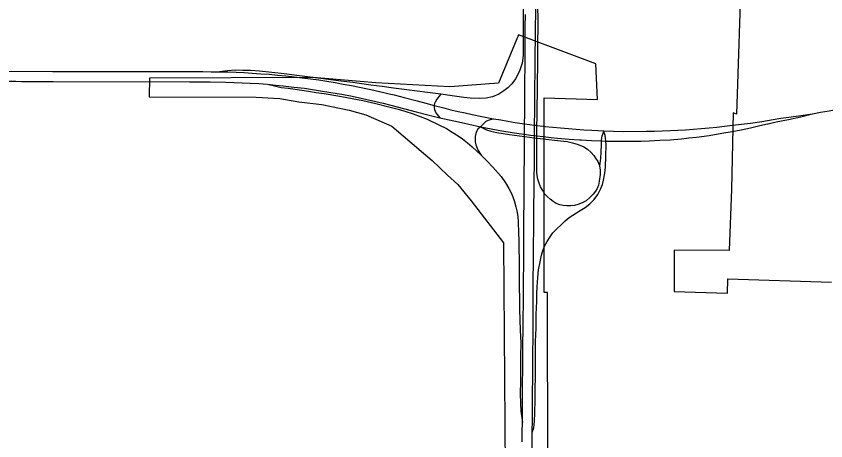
# Model space of a CAD drawing. Extents: x 0 to 34, y 0 to 22.
# Drawn here: x 5.4253 to 5.5205, y 19.7862 to 19.8361 of the extents above; entities that cross this region are included whole.
import ezdxf

# ---------------------------------------------------------------- set-up
doc = ezdxf.new("R2010")
doc.units = 0
for name, color, linetype in [('GM_X_Corporation', 7, 'Continuous'), ('GM_X_Interchange_Ramps', 7, 'Continuous'), ('GM_X_Interstate_Route', 7, 'Continuous'), ('GM_X_US_Route', 7, 'Continuous')]:
    doc.layers.add(name, color=color, linetype=linetype)

msp = doc.modelspace()

# ---------------------------------------------------------------- linework, layer by layer
at = {"layer": 'GM_X_Corporation'}
for points in [[(5.484733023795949, 19.911613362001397), (5.484277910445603, 19.8713740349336), (5.490137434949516, 19.87103705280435), (5.49079083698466, 19.867491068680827), (5.490336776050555, 19.867453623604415), (5.492261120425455, 19.862077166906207), (5.510400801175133, 19.85030591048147), (5.51024417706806, 19.84269712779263), (5.5106070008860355, 19.842442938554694), (5.510015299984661, 19.82458170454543), (5.509608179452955, 19.824749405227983), (5.509448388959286, 19.815757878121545), (5.509174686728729, 19.808554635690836), (5.502702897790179, 19.80859682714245), (5.502707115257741, 19.803721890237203), (5.5089742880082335, 19.80351885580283), (5.509010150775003, 19.805196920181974), (5.521206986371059, 19.80480139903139)], [(5.487851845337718, 19.782524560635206), (5.487811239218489, 19.803590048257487), (5.487409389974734, 19.803590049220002), (5.487386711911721, 19.826528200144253), (5.493664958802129, 19.826331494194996), (5.493477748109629, 19.830508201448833), (5.484383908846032, 19.833936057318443), (5.482041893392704, 19.828219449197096), (5.476298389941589, 19.82779281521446), (5.467609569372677, 19.82826585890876), (5.4602454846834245, 19.828903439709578), (5.44101416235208, 19.828813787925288), (5.440977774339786, 19.82663525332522), (5.453529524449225, 19.826580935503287), (5.456329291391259, 19.82642694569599), (5.458562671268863, 19.82602984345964), (5.461273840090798, 19.82571237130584), (5.464464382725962, 19.825076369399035), (5.4664404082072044, 19.824514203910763), (5.469473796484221, 19.82315993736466), (5.473214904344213, 19.819997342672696), (5.474222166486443, 19.819135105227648), (5.476020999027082, 19.817410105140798), (5.4772439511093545, 19.816331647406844), (5.478827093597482, 19.81439095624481), (5.482632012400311, 19.809456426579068), (5.482957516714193, 19.76146178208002)]]:
    msp.add_lwpolyline(points, dxfattribs=at)
at = {"layer": 'GM_X_Interchange_Ramps'}
msp.add_line((5.475241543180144, 19.82692196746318), (5.475076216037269, 19.826712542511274), dxfattribs=at)
for points in [[(5.485221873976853, 19.840261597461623), (5.485076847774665, 19.839649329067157), (5.484981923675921, 19.838925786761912), (5.484937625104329, 19.837356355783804), (5.48494237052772, 19.835606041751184), (5.484922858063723, 19.83488988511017), (5.484952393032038, 19.833319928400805), (5.4849376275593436, 19.83239756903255), (5.48492285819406, 19.831475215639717), (5.484835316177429, 19.830606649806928), (5.484542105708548, 19.829780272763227), (5.484259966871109, 19.829183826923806), (5.484018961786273, 19.828754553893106), (5.4836107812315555, 19.82816865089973), (5.483139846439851, 19.82768717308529), (5.482679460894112, 19.827331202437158), (5.482067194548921, 19.826945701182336)], [(5.486616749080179, 19.826989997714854), (5.486630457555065, 19.82857208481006), (5.486644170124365, 19.830154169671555), (5.486658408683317, 19.831736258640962), (5.4866715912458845, 19.833210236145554), (5.486684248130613, 19.834684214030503), (5.4867011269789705, 19.835937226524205), (5.486649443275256, 19.837062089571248), (5.486556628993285, 19.83779828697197), (5.486430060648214, 19.838372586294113)], [(5.467033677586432, 19.828014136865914), (5.465966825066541, 19.828153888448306), (5.464899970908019, 19.8282941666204), (5.463481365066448, 19.82847241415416), (5.462062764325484, 19.828650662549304), (5.461143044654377, 19.82877090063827), (5.460222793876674, 19.8288906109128), (5.458653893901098, 19.829095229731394), (5.457748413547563, 19.829213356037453), (5.456842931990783, 19.82933096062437), (5.45539268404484, 19.82948758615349), (5.453942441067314, 19.82964421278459), (5.452856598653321, 19.829722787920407), (5.451967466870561, 19.829742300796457), (5.4510778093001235, 19.829761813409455), (5.450160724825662, 19.82967110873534), (5.449243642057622, 19.829579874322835)], [(5.454889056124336, 19.828107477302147), (5.45567799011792, 19.827922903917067), (5.456466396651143, 19.827738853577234), (5.457290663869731, 19.827634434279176), (5.458114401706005, 19.82753001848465), (5.459678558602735, 19.827292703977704), (5.460597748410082, 19.827153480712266), (5.46151694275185, 19.827014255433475)], [(5.475241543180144, 19.82692196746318), (5.473673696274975, 19.827133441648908), (5.472473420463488, 19.82729534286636), (5.471273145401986, 19.827457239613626), (5.469704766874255, 19.82766344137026), (5.4683689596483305, 19.82783904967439), (5.467033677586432, 19.828014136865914)], [(5.46151694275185, 19.827014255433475), (5.462000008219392, 19.82694095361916), (5.463556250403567, 19.82665670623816), (5.46481928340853, 19.826425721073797), (5.466081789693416, 19.826195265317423), (5.467613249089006, 19.825826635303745), (5.46914418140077, 19.82545801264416), (5.4703829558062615, 19.825121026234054), (5.47102844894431, 19.82492273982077), (5.471990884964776, 19.824618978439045), (5.472807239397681, 19.824315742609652), (5.47363414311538, 19.82398087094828), (5.475015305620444, 19.823342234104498), (5.475915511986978, 19.822881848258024), (5.47657471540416, 19.822484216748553), (5.477286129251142, 19.822023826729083), (5.4778198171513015, 19.82166785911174), (5.478395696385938, 19.821207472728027), (5.478929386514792, 19.820757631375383), (5.48000731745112, 19.81976355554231), (5.480687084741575, 19.819056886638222), (5.481367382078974, 19.818350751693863), (5.4823514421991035, 19.817241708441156), (5.48286403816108, 19.816519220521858), (5.483251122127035, 19.81586001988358), (5.483585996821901, 19.815190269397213), (5.483879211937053, 19.814416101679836), (5.48407802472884, 19.813694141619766), (5.484203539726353, 19.813202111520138), (5.484297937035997, 19.812563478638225), (5.484350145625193, 19.81190427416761), (5.484402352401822, 19.81057532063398), (5.484418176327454, 19.809748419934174), (5.484433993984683, 19.80892204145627), (5.484449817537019, 19.807339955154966), (5.4844656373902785, 19.805757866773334), (5.484481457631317, 19.80417578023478), (5.48449411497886, 19.80289640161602), (5.48450677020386, 19.80161754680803), (5.484548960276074, 19.800403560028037), (5.484590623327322, 19.799158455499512), (5.484644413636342, 19.797701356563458), (5.48463123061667, 19.79611926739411), (5.48461751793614, 19.794537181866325), (5.484605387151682, 19.793128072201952), (5.484593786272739, 19.791718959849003), (5.4846038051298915, 19.790551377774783), (5.484661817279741, 19.789642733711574), (5.4848374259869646, 19.788299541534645)], [(5.475076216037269, 19.826712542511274), (5.474800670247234, 19.82636349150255), (5.4745891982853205, 19.826002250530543), (5.474525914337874, 19.825829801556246), (5.4744868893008, 19.825609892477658), (5.474478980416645, 19.82535886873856), (5.474510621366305, 19.82515477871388), (5.474581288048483, 19.824950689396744), (5.474675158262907, 19.824746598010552), (5.4751228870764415, 19.82416597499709)], [(5.482067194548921, 19.826945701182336), (5.481339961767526, 19.8266408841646), (5.4805657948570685, 19.826483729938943), (5.4798016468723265, 19.82642097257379), (5.478703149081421, 19.82646263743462), (5.477949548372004, 19.82655703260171), (5.4765952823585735, 19.826739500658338), (5.475241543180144, 19.82692196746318)], [(5.487236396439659, 19.815592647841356), (5.486989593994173, 19.816037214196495), (5.486811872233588, 19.816466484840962), (5.486675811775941, 19.816926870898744), (5.486591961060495, 19.817376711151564), (5.486556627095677, 19.817804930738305), (5.486522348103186, 19.81821574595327), (5.486529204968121, 19.82146693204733), (5.4865325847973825, 19.821774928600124), (5.486535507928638, 19.822041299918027), (5.486541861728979, 19.822620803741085), (5.4865529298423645, 19.823272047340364), (5.4865687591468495, 19.82420288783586), (5.48659301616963, 19.82559618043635), (5.486616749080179, 19.826989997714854)], [(5.4814480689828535, 19.824041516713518), (5.480800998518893, 19.823834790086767), (5.48055893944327, 19.823706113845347), (5.480318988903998, 19.823497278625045), (5.479916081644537, 19.82310966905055), (5.479590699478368, 19.82280748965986), (5.479435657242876, 19.822567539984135), (5.479358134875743, 19.822296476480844), (5.479305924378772, 19.8219610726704), (5.479284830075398, 19.821657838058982), (5.479295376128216, 19.82134353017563), (5.47937923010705, 19.82096699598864), (5.479515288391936, 19.820600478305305), (5.4796618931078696, 19.82030779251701), (5.48000731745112, 19.81976355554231)], [(5.479916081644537, 19.82310966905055), (5.480623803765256, 19.822752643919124), (5.481145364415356, 19.82257650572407), (5.481835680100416, 19.822435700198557), (5.483343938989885, 19.822203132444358), (5.48508054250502, 19.82196792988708), (5.486276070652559, 19.82180760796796), (5.486516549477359, 19.821774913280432)], [(5.4871815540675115, 19.808282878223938), (5.487256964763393, 19.808504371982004), (5.487445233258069, 19.809048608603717), (5.487748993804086, 19.80961393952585), (5.4880938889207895, 19.81014763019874), (5.488439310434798, 19.810608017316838), (5.4888580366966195, 19.8110684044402), (5.489443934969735, 19.8116231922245), (5.489883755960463, 19.81202082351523), (5.490354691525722, 19.812418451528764), (5.490783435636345, 19.812711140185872), (5.491641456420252, 19.81326592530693), (5.492217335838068, 19.813621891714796), (5.492772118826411, 19.814030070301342), (5.4932636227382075, 19.81453211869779), (5.493713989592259, 19.81512856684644), (5.494038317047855, 19.815746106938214), (5.494257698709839, 19.81630089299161), (5.494393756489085, 19.816834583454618), (5.494529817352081, 19.817629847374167), (5.49461366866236, 19.81835180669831), (5.49466587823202, 19.819639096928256), (5.49467642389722, 19.820989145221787), (5.494656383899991, 19.821428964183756), (5.494608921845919, 19.821818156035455), (5.494561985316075, 19.822085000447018), (5.494507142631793, 19.822328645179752), (5.494428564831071, 19.822626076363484)], [(5.494428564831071, 19.822626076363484), (5.494326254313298, 19.822422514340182), (5.494248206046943, 19.822195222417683), (5.494192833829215, 19.82201433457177), (5.494147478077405, 19.821800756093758), (5.494105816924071, 19.821434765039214), (5.494095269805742, 19.821026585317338), (5.4940530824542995, 19.820102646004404), (5.494010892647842, 19.819422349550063), (5.493927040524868, 19.81844989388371)], [(5.486549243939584, 19.82177069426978), (5.486918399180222, 19.821725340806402), (5.487270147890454, 19.82168156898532)], [(5.487270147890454, 19.82168156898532), (5.487595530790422, 19.821640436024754), (5.488978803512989, 19.82148328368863), (5.490107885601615, 19.821353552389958), (5.490735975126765, 19.82119639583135), (5.491384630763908, 19.821008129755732), (5.492054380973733, 19.82072546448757), (5.4925047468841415, 19.820463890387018), (5.492944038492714, 19.82008735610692), (5.493257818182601, 19.81973138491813), (5.493456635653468, 19.819396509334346), (5.493697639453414, 19.819019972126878), (5.4938648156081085, 19.81863288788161), (5.493927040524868, 19.81844989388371), (5.493990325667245, 19.818041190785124), (5.493979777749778, 19.817471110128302), (5.493885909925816, 19.816706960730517), (5.493780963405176, 19.816215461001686), (5.493644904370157, 19.81583839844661), (5.493456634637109, 19.81554571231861), (5.493174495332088, 19.815168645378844), (5.492786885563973, 19.81479211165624), (5.492337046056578, 19.81440502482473), (5.49185556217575, 19.81415400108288), (5.491374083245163, 19.813955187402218), (5.490965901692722, 19.813850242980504), (5.490526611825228, 19.81379803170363), (5.490087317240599, 19.81378748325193), (5.489636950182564, 19.813829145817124), (5.489228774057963, 19.81391299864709), (5.4888211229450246, 19.81409124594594), (5.488465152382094, 19.814310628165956), (5.488098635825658, 19.814593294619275), (5.48777430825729, 19.814896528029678), (5.487491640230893, 19.815189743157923), (5.487236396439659, 19.815592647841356)], [(5.486009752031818, 19.787129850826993), (5.486200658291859, 19.78769676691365), (5.486281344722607, 19.788457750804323), (5.4863140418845, 19.78941385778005), (5.486338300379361, 19.79099594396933), (5.486358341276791, 19.792318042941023), (5.486378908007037, 19.793640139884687), (5.486388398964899, 19.7952222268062), (5.486396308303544, 19.796531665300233), (5.486404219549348, 19.797841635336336), (5.486443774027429, 19.799423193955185), (5.48648279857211, 19.801004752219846), (5.486502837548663, 19.801795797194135), (5.4865223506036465, 19.802586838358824), (5.4865439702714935, 19.803431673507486), (5.486566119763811, 19.804276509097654), (5.48664997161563, 19.80537553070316), (5.486754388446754, 19.80626519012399), (5.486922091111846, 19.80721707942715), (5.487079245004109, 19.80798122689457), (5.4871815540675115, 19.808282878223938)]]:
    msp.add_lwpolyline(points, dxfattribs=at)
at = {"layer": 'GM_X_Interstate_Route'}
for points in [[(5.4863746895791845, 19.83327626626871), (5.486376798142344, 19.833442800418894), (5.48639578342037, 19.83492099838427), (5.486414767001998, 19.836398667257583), (5.486422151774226, 19.837385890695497), (5.486430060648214, 19.838372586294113), (5.486442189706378, 19.83995467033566), (5.486452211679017, 19.841262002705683), (5.486462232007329, 19.842568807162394), (5.4864727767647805, 19.84573297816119), (5.486501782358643, 19.85067805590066), (5.486518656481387, 19.852260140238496), (5.486536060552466, 19.85384222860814), (5.486545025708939, 19.854678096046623), (5.486553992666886, 19.855514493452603), (5.486564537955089, 19.85709658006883), (5.486574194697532, 19.858545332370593), (5.486585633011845, 19.860260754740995), (5.486593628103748, 19.861283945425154)], [(5.485158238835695, 19.83144366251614), (5.485159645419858, 19.831705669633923), (5.485171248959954, 19.833287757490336), (5.485182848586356, 19.834869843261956), (5.485193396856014, 19.83633063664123)], [(5.4863066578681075, 19.82698788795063), (5.486336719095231, 19.830278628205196), (5.486356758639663, 19.831860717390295), (5.4863746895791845, 19.83327626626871)], [(5.485133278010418, 19.826979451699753), (5.485142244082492, 19.82856153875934), (5.4851512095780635, 19.83013360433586), (5.485158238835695, 19.83144366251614)], [(5.484820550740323, 19.786038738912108), (5.4848289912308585, 19.78716940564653), (5.4848374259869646, 19.788299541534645), (5.484849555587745, 19.78988162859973), (5.484861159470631, 19.791463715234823), (5.484872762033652, 19.792961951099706), (5.484883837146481, 19.794459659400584), (5.484899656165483, 19.79604174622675), (5.484914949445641, 19.797623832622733), (5.484930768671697, 19.799205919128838), (5.484946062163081, 19.80078800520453), (5.484960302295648, 19.802203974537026), (5.484974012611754, 19.803619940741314), (5.4849850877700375, 19.80520202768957), (5.484996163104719, 19.806784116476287), (5.485006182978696, 19.80813205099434), (5.485015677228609, 19.80947999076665), (5.4850230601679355, 19.81106207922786), (5.485030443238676, 19.812644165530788), (5.485036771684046, 19.814013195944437), (5.485043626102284, 19.815382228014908), (5.485076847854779, 19.821680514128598), (5.485080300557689, 19.821968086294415), (5.485083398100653, 19.822226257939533), (5.485095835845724, 19.82326260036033), (5.485098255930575, 19.823465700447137), (5.485111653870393, 19.824589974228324), (5.485127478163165, 19.825916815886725), (5.485133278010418, 19.826979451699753)], [(5.486204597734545, 19.813804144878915), (5.486205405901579, 19.8138919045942), (5.4862206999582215, 19.815473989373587), (5.486235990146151, 19.817056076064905), (5.4862512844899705, 19.81863816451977), (5.486259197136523, 19.819461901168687), (5.486267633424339, 19.820286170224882), (5.486276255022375, 19.821807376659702), (5.486277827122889, 19.822070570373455), (5.486285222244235, 19.82330559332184), (5.48629505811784, 19.82503242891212), (5.486300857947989, 19.826010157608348), (5.4863066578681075, 19.82698788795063)], [(5.4859881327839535, 19.784076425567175), (5.485999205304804, 19.785603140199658), (5.486009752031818, 19.787129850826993), (5.486021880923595, 19.788711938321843), (5.486034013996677, 19.79029402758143), (5.4860461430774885, 19.79187611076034), (5.486058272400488, 19.793458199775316), (5.486070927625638, 19.795040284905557), (5.486083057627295, 19.796602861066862), (5.486095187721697, 19.798165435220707), (5.486103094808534, 19.7997475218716), (5.486111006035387, 19.801329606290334), (5.486118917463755, 19.802911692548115), (5.486126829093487, 19.80449378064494), (5.486149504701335, 19.80774391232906), (5.486163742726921, 19.809326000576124), (5.486177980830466, 19.810908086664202), (5.48619169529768, 19.812399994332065), (5.486204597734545, 19.813804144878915)]]:
    msp.add_lwpolyline(points, dxfattribs=at)
at = {"layer": 'GM_X_US_Route'}
for p, q in [((5.429681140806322, 19.828436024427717), (5.445685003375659, 19.828393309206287)), ((5.487274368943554, 19.821957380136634), (5.487359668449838, 19.821948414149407))]:
    msp.add_line(p, q, dxfattribs=at)
for points in [[(5.410644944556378, 19.82964843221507), (5.429607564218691, 19.82961115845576)], [(5.429607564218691, 19.82961115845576), (5.429692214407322, 19.829610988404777), (5.445695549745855, 19.829598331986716)], [(5.445695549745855, 19.829598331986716), (5.447277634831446, 19.829589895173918), (5.4482606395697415, 19.829584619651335), (5.449243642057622, 19.829579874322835), (5.450217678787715, 19.829550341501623), (5.451191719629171, 19.829520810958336), (5.452126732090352, 19.829471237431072), (5.453062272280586, 19.829422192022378), (5.4540726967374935, 19.829350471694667), (5.455082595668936, 19.829278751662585), (5.456052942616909, 19.829187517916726), (5.45702328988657, 19.82909628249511), (5.457991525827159, 19.82898448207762), (5.458959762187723, 19.828872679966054), (5.459925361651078, 19.82874031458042), (5.460890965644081, 19.828607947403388), (5.461853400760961, 19.828455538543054), (5.462815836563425, 19.828303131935), (5.463775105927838, 19.828130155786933), (5.464734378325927, 19.827956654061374), (5.4656899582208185, 19.827763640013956), (5.466645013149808, 19.82757062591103), (5.467025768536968, 19.827485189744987)], [(5.398869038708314, 19.82848446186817), (5.4027793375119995, 19.82847821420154), (5.404361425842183, 19.828471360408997), (5.40594351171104, 19.82846502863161), (5.425271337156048, 19.828453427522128), (5.42595005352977, 19.828442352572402), (5.429681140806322, 19.828436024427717)], [(5.445685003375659, 19.828393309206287), (5.4472670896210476, 19.82838381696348), (5.448147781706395, 19.828378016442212), (5.449984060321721, 19.82835164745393), (5.450940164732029, 19.828331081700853), (5.451895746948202, 19.828288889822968), (5.452851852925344, 19.828247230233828), (5.453870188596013, 19.828177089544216), (5.454889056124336, 19.828107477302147), (5.455795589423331, 19.82801677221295), (5.456702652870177, 19.827926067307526), (5.45797254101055, 19.827779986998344), (5.459242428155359, 19.827633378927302), (5.460177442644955, 19.82748677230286), (5.461111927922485, 19.827340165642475), (5.462096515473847, 19.82717615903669), (5.463080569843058, 19.827012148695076)], [(5.467025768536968, 19.827485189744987), (5.468546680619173, 19.827143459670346), (5.4691710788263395, 19.82699158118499)], [(5.463080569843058, 19.827012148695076), (5.463623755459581, 19.826921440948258), (5.46484090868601, 19.826686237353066), (5.466057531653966, 19.82645050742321), (5.467596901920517, 19.826084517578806), (5.468477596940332, 19.825875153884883), (5.46935829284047, 19.825665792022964), (5.470858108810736, 19.825268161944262), (5.472357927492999, 19.824870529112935), (5.473740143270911, 19.824518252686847), (5.4751228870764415, 19.82416597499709), (5.4762308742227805, 19.823918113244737), (5.47733939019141, 19.823670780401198), (5.478537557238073, 19.823407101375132), (5.479916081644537, 19.82310966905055), (5.482414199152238, 19.822638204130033), (5.4836603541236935, 19.82242884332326), (5.484719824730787, 19.82227801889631), (5.485083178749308, 19.82222633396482), (5.485779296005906, 19.822127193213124), (5.486277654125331, 19.822070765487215), (5.48653553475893, 19.822041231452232), (5.487274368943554, 19.821957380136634)], [(5.4691710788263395, 19.82699158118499), (5.4697543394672, 19.826850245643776), (5.470957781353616, 19.826541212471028), (5.472487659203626, 19.82613778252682), (5.473487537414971, 19.825874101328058), (5.4744868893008, 19.825609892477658)], [(5.51896830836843, 19.82464165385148), (5.519903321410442, 19.82482834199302), (5.520913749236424, 19.824999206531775), (5.521924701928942, 19.825170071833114), (5.523185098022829, 19.825364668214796), (5.5244454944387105, 19.82555979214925), (5.525344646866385, 19.825690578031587), (5.526244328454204, 19.82582136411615), (5.527146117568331, 19.825934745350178), (5.528047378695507, 19.826047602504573), (5.528951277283, 19.826143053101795), (5.529855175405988, 19.826238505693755), (5.530760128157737, 19.826316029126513), (5.5316656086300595, 19.826393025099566), (5.532572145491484, 19.826452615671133), (5.533479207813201, 19.826512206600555), (5.534386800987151, 19.82655439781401), (5.535294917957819, 19.826596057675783)], [(5.4744868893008, 19.825609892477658), (5.475613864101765, 19.82531667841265), (5.476444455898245, 19.82511680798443), (5.477275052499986, 19.824916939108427), (5.4781093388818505, 19.824731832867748), (5.4789436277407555, 19.824547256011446), (5.480071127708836, 19.824316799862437), (5.4814480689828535, 19.824041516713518), (5.482300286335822, 19.823902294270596), (5.483143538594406, 19.82376465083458), (5.483986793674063, 19.823626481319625), (5.484832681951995, 19.82350413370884), (5.485098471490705, 19.82346563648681), (5.485678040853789, 19.823381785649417), (5.486285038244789, 19.82330584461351), (5.486484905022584, 19.823280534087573), (5.486552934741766, 19.823272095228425), (5.487292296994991, 19.823179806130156)], [(5.509531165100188, 19.823275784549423), (5.510590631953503, 19.82339971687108), (5.511650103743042, 19.8235241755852), (5.512985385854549, 19.823738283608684), (5.514320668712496, 19.823951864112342), (5.515247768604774, 19.824098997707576), (5.516174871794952, 19.824246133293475), (5.517571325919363, 19.824443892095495), (5.51896830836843, 19.82464165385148)], [(5.513647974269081, 19.823440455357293), (5.513728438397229, 19.823458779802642), (5.514693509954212, 19.823678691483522), (5.516145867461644, 19.82396715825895), (5.517597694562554, 19.82425615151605), (5.51896830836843, 19.82464165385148)], [(5.509513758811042, 19.822540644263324), (5.510565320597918, 19.822752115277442), (5.511664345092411, 19.822995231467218), (5.512762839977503, 19.823238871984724), (5.513647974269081, 19.823440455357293)], [(5.487292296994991, 19.823179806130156), (5.487503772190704, 19.82315343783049), (5.488418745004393, 19.823057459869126), (5.489333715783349, 19.82296200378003), (5.49025080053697, 19.822884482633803), (5.491167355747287, 19.822806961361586), (5.492085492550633, 19.822747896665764), (5.493003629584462, 19.822688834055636), (5.494428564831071, 19.822626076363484)], [(5.494428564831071, 19.822626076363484), (5.4955550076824, 19.82259390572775), (5.49668145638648, 19.822562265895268), (5.4994411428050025, 19.82256806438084), (5.500361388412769, 19.822582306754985), (5.5012805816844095, 19.822615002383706), (5.502200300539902, 19.822647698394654), (5.5031189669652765, 19.822698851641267), (5.504037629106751, 19.822750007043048), (5.504954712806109, 19.822819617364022), (5.505872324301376, 19.82288870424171), (5.506787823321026, 19.822976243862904), (5.507703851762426, 19.82306378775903), (5.508617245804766, 19.823169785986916), (5.509531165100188, 19.823275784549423)], [(5.494656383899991, 19.821428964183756), (5.4962384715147, 19.821412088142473), (5.497034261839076, 19.821403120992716), (5.497829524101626, 19.82139468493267), (5.498789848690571, 19.821418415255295), (5.4997496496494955, 19.82144162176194), (5.500990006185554, 19.821512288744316), (5.5022298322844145, 19.821582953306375), (5.503532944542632, 19.821692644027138), (5.504423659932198, 19.82179073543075), (5.5053143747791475, 19.821888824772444), (5.50682157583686, 19.822092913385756), (5.508305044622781, 19.82233655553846), (5.509513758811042, 19.822540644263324)], [(5.487359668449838, 19.821948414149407), (5.487615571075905, 19.821921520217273), (5.488213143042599, 19.821860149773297)], [(5.488213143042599, 19.821860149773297), (5.488981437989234, 19.821781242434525), (5.490347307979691, 19.82164043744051), (5.491553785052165, 19.821567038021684)], [(5.491553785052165, 19.821567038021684), (5.4918123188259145, 19.82155131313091), (5.492959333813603, 19.821492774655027), (5.494105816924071, 19.821434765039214), (5.494656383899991, 19.821428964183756)]]:
    msp.add_lwpolyline(points, dxfattribs=at)

doc.saveas('drawing.dxf')
